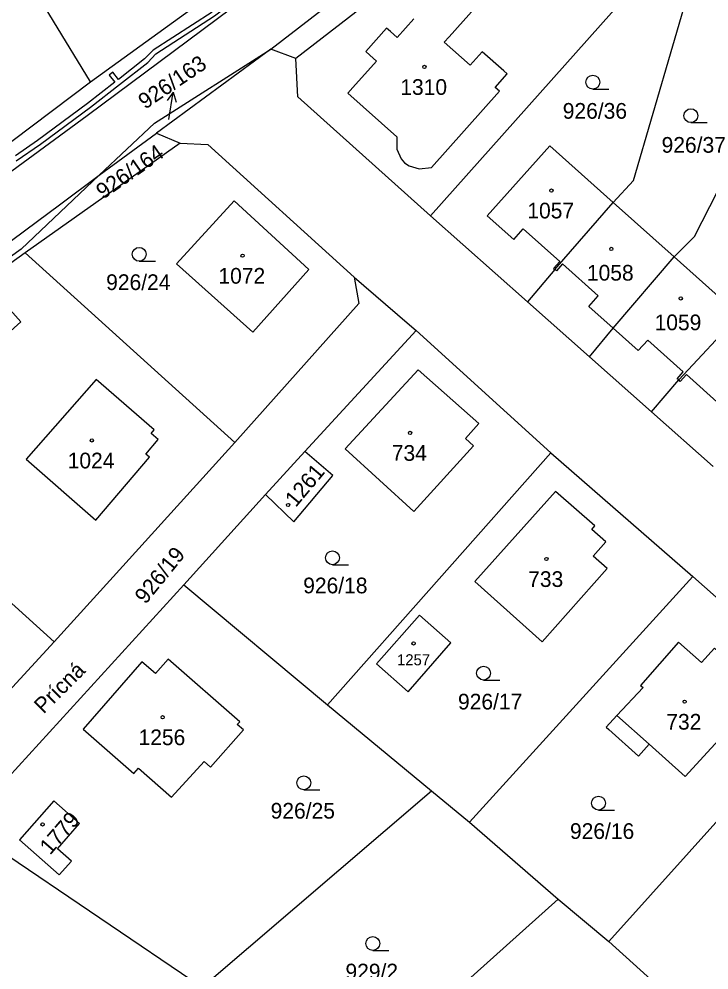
# Model space of a CAD drawing. Extents: x -680203 to -673936, y -1102717 to -1093650.
# Drawn here: x -679424.7 to -679350, y -1097778.4 to -1097675.5 of the extents above; entities that cross this region are included whole.
import ezdxf

# ---------------------------------------------------------------- set-up
doc = ezdxf.new("R2010")
doc.units = 0
for name, color, linetype in [('SOxx02xx_Staničení_Popis10', 7, 'Continuous'), ('SOxxxxxx_Koleje_hlavní_body_Popis10', 7, 'Continuous'), ('SOxxxxxx_Koleje_LN_parametry_Popis10', 7, 'Continuous'), ('SOxxxxxx_Koleje_param další_Popis10', 7, 'Continuous'), ('SOxxxxxx_Osa_bod_P', 7, 'Continuous'), ('SOxxxxxx_Staničení_Popis10', 7, 'Continuous'), ('x_prac', 7, 'Continuous')]:
    doc.layers.add(name, color=color, linetype=linetype)

msp = doc.modelspace()

# ---------------------------------------------------------------- linework, layer by layer
at = {"layer": 'SOxx02xx_Staničení_Popis10'}
for p, q in [((-679407.99, -1097683.44), (-679408.64, -1097684.35)), ((-679408.46, -1097686.4), (-679407.99, -1097683.44)), ((-679407.99, -1097683.44), (-679407.65, -1097684.5))]:
    msp.add_line(p, q, dxfattribs=at)
at = {"layer": 'SOxxxxxx_Koleje_hlavní_body_Popis10'}
for p, q in [((-679362.6, -1097683.11), (-679360.85, -1097683.11)), ((-679351.99, -1097686.73), (-679350.24, -1097686.73)), ((-679411.65, -1097701.73), (-679409.9, -1097701.73)), ((-679390.76, -1097734.57), (-679389.01, -1097734.57)), ((-679374.41, -1097747.05), (-679372.66, -1097747.05)), ((-679393.86, -1097758.93), (-679392.11, -1097758.93)), ((-679361.99, -1097761.12), (-679360.24, -1097761.12)), ((-679386.4, -1097776.32), (-679384.65, -1097776.32))]:
    msp.add_line(p, q, dxfattribs=at)
for centre in [(-679362.6, -1097682.36), (-679351.99, -1097685.98), (-679411.65, -1097700.98), (-679390.76, -1097733.82), (-679374.41, -1097746.3), (-679393.86, -1097758.18), (-679361.99, -1097760.37), (-679386.4, -1097775.57)]:
    msp.add_circle(centre, 0.75, dxfattribs=at)
at = {"layer": 'SOxxxxxx_Koleje_LN_parametry_Popis10'}
for points in [[(-679424.97, -1097690.88), (-679422.34, -1097689.06), (-679416.93, -1097685.07), (-679413.8, -1097682.61), (-679410.73, -1097680.21), (-679409.84, -1097679.29), (-679403.5, -1097675.18), (-679397.55, -1097670.69), (-679396.29, -1097669.95), (-679392.36, -1097666.74), (-679388.49, -1097663.99)], [(-679403.78, -1097674.77), (-679410.16, -1097678.9), (-679411.07, -1097679.83), (-679413.91, -1097682.06), (-679414.5, -1097681.28), (-679414.9, -1097681.58), (-679414.3, -1097682.37), (-679417.23, -1097684.67), (-679422.64, -1097688.66), (-679425.05, -1097690.34)]]:
    msp.add_lwpolyline(points, dxfattribs=at)
at = {"layer": 'SOxxxxxx_Koleje_param další_Popis10'}
for centre in [(-679380.81, -1097680.7), (-679367.07, -1097694.08), (-679360.6, -1097700.4), (-679400.48, -1097701.13), (-679353.09, -1097705.76), (-679382.36, -1097720.31), (-679416.78, -1097721.12), (-679395.55, -1097728.11), (-679367.61, -1097733.95), (-679381.98, -1097743.09), (-679352.67, -1097749.39), (-679409.12, -1097751.08), (-679422.11, -1097762.68)]:
    msp.add_circle(centre, 0.175, dxfattribs=at)
at = {"layer": 'SOxxxxxx_Staničení_Popis10'}
for p, q in [((-679365.87, -1097702.03), (-679366.54, -1097702.78)), ((-679362.01, -1097705.48), (-679365.87, -1097702.03)), ((-679366.54, -1097702.78), (-679366.7, -1097702.63)), ((-679363.03, -1097706.62), (-679362.01, -1097705.48)), ((-679360.39, -1097708.98), (-679363.03, -1097706.62)), ((-679357.68, -1097711.4), (-679360.39, -1097708.98)), ((-679356.66, -1097710.26), (-679357.68, -1097711.4)), ((-679352.81, -1097713.69), (-679356.66, -1097710.26)), ((-679353.48, -1097714.44), (-679352.81, -1097713.69)), ((-679353.31, -1097714.58), (-679353.48, -1097714.44)), ((-679353.15, -1097714.73), (-679353.31, -1097714.58)), ((-679352.48, -1097713.98), (-679353.15, -1097714.73)), ((-679348.81, -1097717.26), (-679352.48, -1097713.98)), ((-679356.51, -1097754), (-679359.99, -1097750.88))]:
    msp.add_line(p, q, dxfattribs=at)
at = {"layer": 'x_prac'}
for p, q in [((-679366.76, -1097658.09), (-679394.7, -1097679.81)), ((-679416.91, -1097682.32), (-679387.01, -1097660.61)), ((-679397.43, -1097678.79), (-679379.86, -1097665.21)), ((-679380.14, -1097696.83), (-679354.92, -1097668.47)), ((-679397.43, -1097678.79), (-679409.79, -1097687.86)), ((-679394.7, -1097679.81), (-679397.43, -1097678.79)), ((-679415.97, -1097692.43), (-679409.79, -1097687.86)), ((-679409.79, -1097687.86), (-679407.24, -1097688.96)), ((-679407.24, -1097688.96), (-679423.98, -1097700.83)), ((-679366.7, -1097702.63), (-679360.4, -1097695.38)), ((-679353.8, -1097701.27), (-679360.4, -1097695.38)), ((-679369.68, -1097706.12), (-679380.14, -1097696.83)), ((-679401.32, -1097721.35), (-679423.98, -1097700.83)), ((-679346.76, -1097707.56), (-679353.8, -1097701.27)), ((-679366.7, -1097702.63), (-679369.68, -1097706.12)), ((-679369.68, -1097706.12), (-679362.95, -1097712.09)), ((-679381.69, -1097709.23), (-679393.76, -1097722.32)), ((-679381.69, -1097709.23), (-679367.15, -1097722.45)), ((-679362.95, -1097712.09), (-679356.26, -1097718.02)), ((-679420.86, -1097742.93), (-679448.15, -1097718.19)), ((-679356.26, -1097718.02), (-679349.6, -1097723.93)), ((-679393.76, -1097722.32), (-679398.01, -1097726.97)), ((-679367.15, -1097722.45), (-679391.29, -1097749.73)), ((-679367.15, -1097722.45), (-679351.78, -1097735.85)), ((-679398.01, -1097726.97), (-679406.82, -1097736.74)), ((-679351.78, -1097735.85), (-679375.92, -1097762.42)), ((-679351.78, -1097735.85), (-679337.08, -1097748.89)), ((-679430.63, -1097762.82), (-679406.82, -1097736.74)), ((-679406.82, -1097736.74), (-679391.29, -1097749.73)), ((-679420.86, -1097742.93), (-679436.17, -1097759.52)), ((-679337.08, -1097748.89), (-679360.87, -1097775.33)), ((-679391.29, -1097749.73), (-679380.05, -1097759.06)), ((-679404.85, -1097780.29), (-679380.05, -1097759.06)), ((-679380.05, -1097759.06), (-679375.92, -1097762.42)), ((-679430.63, -1097762.82), (-679404.85, -1097780.29)), ((-679375.92, -1097762.42), (-679366.36, -1097770.77)), ((-679366.36, -1097770.77), (-679391.88, -1097793.63)), ((-679366.36, -1097770.77), (-679360.87, -1097775.33)), ((-679360.87, -1097775.33), (-679352.24, -1097783.11))]:
    msp.add_line(p, q, dxfattribs=at)
for points in [[(-679416.91, -1097682.32), (-679428.95, -1097662.57), (-679430.87, -1097659.97)], [(-679360.4, -1097695.38), (-679358.19, -1097692.99), (-679351.8, -1097671.1)], [(-679398.53, -1097672.01), (-679417.3, -1097686), (-679427.77, -1097693.69)], [(-679384.47, -1097676.88), (-679384.9, -1097676.5), (-679387.16, -1097679.04), (-679386.72, -1097679.43), (-679386, -1097680.07), (-679388.56, -1097682.94), (-679389.09, -1097683.54), (-679383.79, -1097688.27), (-679383.78, -1097689.61), (-679383.33, -1097690.65), (-679382.95, -1097691.09), (-679382.47, -1097691.42), (-679381.39, -1097691.74), (-679380.05, -1097691.59), (-679372.7, -1097683.33), (-679373.17, -1097682.92), (-679371.86, -1097681.46), (-679372.23, -1097681.13), (-679374.55, -1097679.06), (-679375.86, -1097680.53), (-679378.67, -1097678.03), (-679378.14, -1097677.43), (-679373.58, -1097672.31)], [(-679381.94, -1097675.51), (-679383.74, -1097677.53), (-679384.47, -1097676.88)], [(-679415.97, -1097692.43), (-679409.99, -1097686.78), (-679397.43, -1097678.79)], [(-679353.8, -1097701.27), (-679351.6, -1097699.05), (-679341.7, -1097679.64)], [(-679380.14, -1097696.83), (-679394.5, -1097683.93), (-679394.7, -1097679.81)], [(-679438.51, -1097698.6), (-679435.87, -1097696.61), (-679416.91, -1097682.32)], [(-679407.24, -1097688.96), (-679404.25, -1097689.09), (-679388.41, -1097703.47)], [(-679360.4, -1097695.38), (-679367.26, -1097689.24), (-679374.03, -1097696.81), (-679371.15, -1097699.38), (-679370.13, -1097698.23), (-679366.18, -1097701.75), (-679366.85, -1097702.5), (-679366.7, -1097702.63)], [(-679487.87, -1097767.77), (-679489.1, -1097765.04), (-679489.93, -1097762.43), (-679490.39, -1097759.93), (-679490.59, -1097757.5), (-679490.55, -1097755.82), (-679490, -1097752.83), (-679489.41, -1097750.71), (-679488.45, -1097748.32), (-679487.58, -1097746.72), (-679485.91, -1097744.31), (-679483.89, -1097742.16), (-679479.29, -1097738.12), (-679475.29, -1097735.11), (-679464.58, -1097727.63), (-679454.44, -1097720.56), (-679447.08, -1097715.34), (-679438.08, -1097708.78), (-679428.03, -1097701.35), (-679420.13, -1097695.51), (-679415.97, -1097692.43)], [(-679415.97, -1097692.43), (-679424.42, -1097700.43), (-679448.59, -1097717.79), (-679471.99, -1097735.14)], [(-679401.38, -1097695.21), (-679407.62, -1097702.02), (-679399.37, -1097709.42), (-679393.3, -1097702.64), (-679401.38, -1097695.21)], [(-679423.98, -1097700.83), (-679440.43, -1097712.65), (-679448.15, -1097718.19)], [(-679362.95, -1097712.09), (-679360.39, -1097708.98), (-679353.8, -1097701.27)], [(-679424.47, -1097708.28), (-679425.95, -1097709.63), (-679426.28, -1097709.26), (-679428.36, -1097711.14), (-679428.03, -1097711.51), (-679432.41, -1097715.49), (-679439.04, -1097711.8), (-679433.86, -1097708.01), (-679428.21, -1097704.11), (-679424.47, -1097708.28)], [(-679388.41, -1097703.47), (-679387.91, -1097706.32), (-679401.32, -1097721.35)], [(-679388.41, -1097703.47), (-679382.67, -1097708.4), (-679381.69, -1097709.23)], [(-679356.26, -1097718.02), (-679353.31, -1097714.58), (-679346.76, -1097707.56)], [(-679381.94, -1097728.8), (-679375.5, -1097721.71), (-679376.38, -1097720.93), (-679374.94, -1097719.29), (-679381.5, -1097713.47), (-679389.39, -1097722.04), (-679381.94, -1097728.8)], [(-679410.56, -1097722.92), (-679410.94, -1097722.6), (-679409.61, -1097721.02), (-679410.38, -1097720.37), (-679410.05, -1097719.99), (-679416.31, -1097714.53), (-679423.88, -1097723.16), (-679416.34, -1097729.77), (-679410.56, -1097722.92)], [(-679401.32, -1097721.35), (-679414.48, -1097735.89), (-679420.86, -1097742.93)], [(-679398.01, -1097726.97), (-679394.93, -1097729.93), (-679390.72, -1097724.93), (-679393.76, -1097722.32)], [(-679362.71, -1097730.76), (-679362.38, -1097730.38), (-679366.62, -1097726.65), (-679375.36, -1097736.38), (-679368.09, -1097742.91), (-679361.04, -1097734.99), (-679362.56, -1097733.65), (-679361.19, -1097732.09), (-679362.71, -1097730.76)], [(-679382.57, -1097748.32), (-679377.95, -1097743.02), (-679381.33, -1097740.03), (-679385.99, -1097745.3), (-679382.57, -1097748.32)], [(-679357.45, -1097747.63), (-679357.15, -1097747.86), (-679359.99, -1097750.88), (-679361.15, -1097752.16), (-679360.87, -1097752.42), (-679357.67, -1097755.29), (-679356.51, -1097754), (-679352.61, -1097757.5), (-679344.18, -1097748.28), (-679349.43, -1097743.6), (-679350.83, -1097745.17), (-679353.32, -1097742.95), (-679357.45, -1097747.63)], [(-679403.95, -1097756.47), (-679400.38, -1097752.45), (-679401.05, -1097751.86), (-679400.79, -1097751.56), (-679408.53, -1097744.81), (-679409.88, -1097746.35), (-679411.36, -1097745.07), (-679417.73, -1097752.36), (-679412.23, -1097757.16), (-679411.73, -1097756.59), (-679408.15, -1097759.73), (-679404.62, -1097755.87), (-679403.95, -1097756.47)], [(-679420.88, -1097760.13), (-679424.6, -1097764.33), (-679420.3, -1097768.14), (-679418.97, -1097766.67), (-679420.51, -1097765.32), (-679418.1, -1097762.58), (-679420.88, -1097760.13)]]:
    msp.add_lwpolyline(points, dxfattribs=at)

# ---------------------------------------------------------------- texts
at = {"layer": 'SOxx02xx_Staničení_Popis10'}
msp.add_text('Prícná', height=1.7, rotation=45, dxfattribs=at).set_placement((-679422, -1097750.79))
at = {"layer": 'SOxxxxxx_Osa_bod_P'}
for s, rotation, p in [('926/163', 34, (-679411.02, -1097685.34)), ('926/164', 35, (-679415.56, -1097695.08)), ('1261', 50, (-679394.73, -1097728.44)), ('926/19', 51, (-679410.97, -1097738.93)), ('1779', 49, (-679421.29, -1097766.06))]:
    msp.add_text(s, height=1.7, rotation=rotation, dxfattribs=at).set_placement(p)
for s, height, p in [('1310', 1.7, (-679383.42, -1097683.73)), ('926/36', 1.7, (-679365.85, -1097686.31)), ('926/37', 1.7, (-679355.16, -1097689.99)), ('1057', 1.7, (-679369.68, -1097697.1)), ('1058', 1.7, (-679363.24, -1097703.83)), ('926/24', 1.7, (-679415.23, -1097704.85)), ('1072', 1.7, (-679403.09, -1097704.16)), ('1059', 1.7, (-679355.92, -1097709.2)), ('734', 1.7, (-679384.34, -1097723.33)), ('1024', 1.7, (-679419.39, -1097724.15)), ('733', 1.7, (-679369.59, -1097736.98)), ('926/18', 1.7, (-679393.92, -1097737.67)), ('1257', 1.2, (-679383.77, -1097745.46)), ('926/17', 1.7, (-679377.18, -1097750.24)), ('732', 1.7, (-679354.65, -1097752.42)), ('1256', 1.7, (-679411.73, -1097754.1)), ('926/25', 1.7, (-679397.44, -1097762.05)), ('926/16', 1.7, (-679365.07, -1097764.25)), ('929/2', 1.7, (-679389.35, -1097779.45))]:
    msp.add_text(s, height=height, dxfattribs=at).set_placement(p)

doc.saveas('drawing.dxf')
